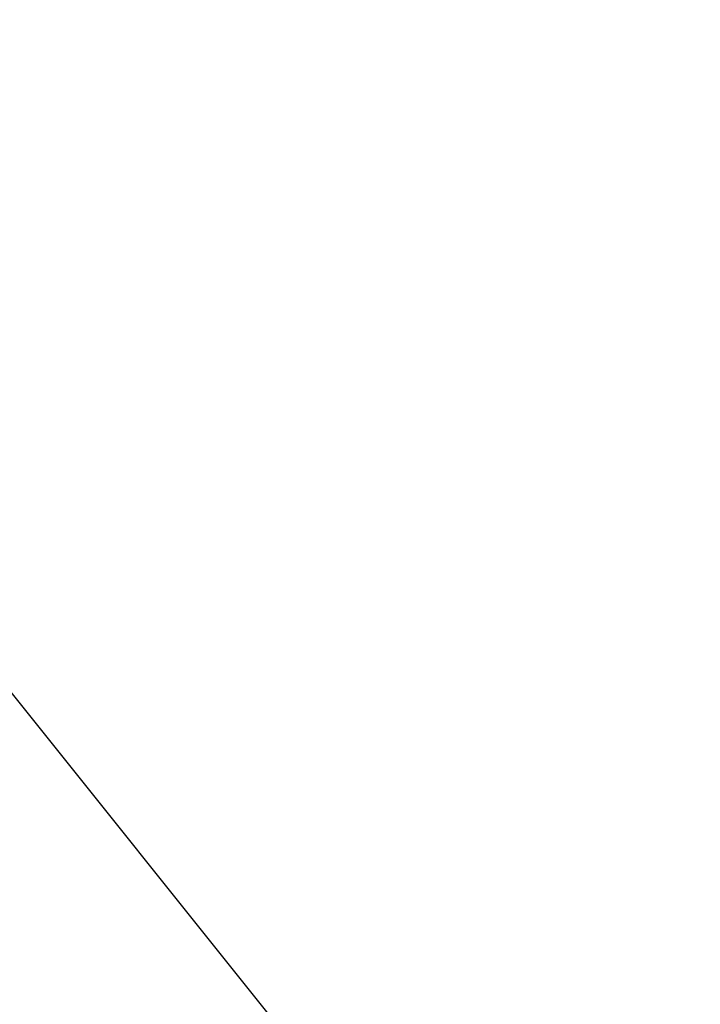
# Model space of a CAD drawing. Extents: x 0 to 362422, y 0 to 4201735.
# Tile 341 of 656: x 360164.98 to 360166.11, y 4200559.97 to 4200561.62. Entities that reach past the tile are written whole.
import ezdxf

# ---------------------------------------------------------------- set-up
doc = ezdxf.new("R2010")
doc.units = 0
doc.header["$LTSCALE"] = 0.5
doc.header["$MEASUREMENT"] = 0
doc.layers.add('(014) Водопровод', color=5, linetype='ИК_Водопровод -------в--------')
doc.layers.add('.', color=7, linetype='Continuous', lineweight=15)
doc.linetypes.add('ИК_Водопровод -------в--------', pattern='A,9,-0.6,["В",Standard,S=1.2,R=0,X=0,Y=-0.6],-1.2', length=10.8)

# ---------------------------------------------------------------- blocks, each defined once
blk = doc.blocks.new('gergrgrre')
at = {"layer": '(014) Водопровод', "flags": 128}
blk.add_lwpolyline([(360036.4378, 4200773.0145), (360047.0977, 4200750.3105), (360089.7596, 4200681.101), (360107.6188, 4200655.7963), (360141.8255, 4200594.0387), (360149.3453, 4200579.9984), (360206.507, 4200508.6105), (360230.262, 4200479.3873), (360306.2812, 4200388.525), (360409.1536, 4200291.5533), (360456.1144, 4200244.1908), (360490.7928, 4200199.3371)], dxfattribs=at)

msp = doc.modelspace()

# ---------------------------------------------------------------- hatches: boundary and pattern name
at = {"layer": '.', "ltscale": 0.149071}
h = msp.add_hatch(color=256, dxfattribs=at)
h.dxf.hatch_style = 1
h.set_gradient(color1=(255, 255, 255), tint=1)
h.paths.add_polyline_path([(359890.2408, 4200063.4759), (362234.445, 4200063.4759), (362234.349, 4201313.8917), (359890.2408, 4201328.8911)], flags=17)
h.paths.add_polyline_path([(359890.2408, 4200063.4759), (362234.445, 4200063.4759), (362234.445, 4201313.8911), (359890.2408, 4201328.8911)], flags=17)

# ---------------------------------------------------------------- block references
at = {"linetype": 'Continuous'}
msp.add_blockref('gergrgrre', (0, 0), dxfattribs=at)

doc.saveas('drawing.dxf')
